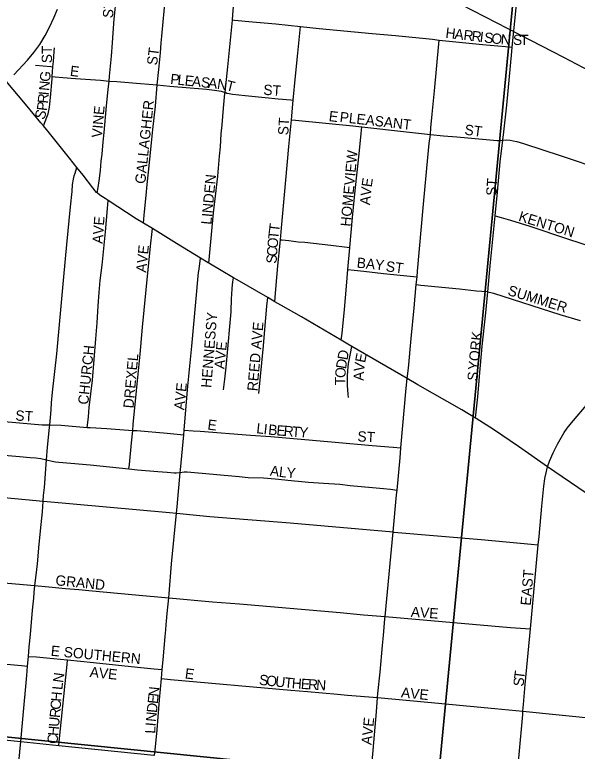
# Model space of a CAD drawing. Extents: x 1410790 to 1770854, y 566777 to 831614.
# Drawn here: x 1601630 to 1604365, y 698124 to 701706 of the extents above; entities that cross this region are included whole.
import ezdxf

# ---------------------------------------------------------------- set-up
doc = ezdxf.new("R2010")
doc.units = 0
for name, color, linetype in [('GM_X_City_Street', 7, 'Continuous'), ('GM_X_City_Street_Text', 7, 'Continuous'), ('GM_X_Rail_Line', 7, 'Continuous'), ('GM_X_Section', 7, 'Continuous'), ('GM_X_State_Route', 7, 'Continuous')]:
    doc.layers.add(name, color=color, linetype=linetype)

msp = doc.modelspace()

# ---------------------------------------------------------------- linework, layer by layer
at = {"layer": 'GM_X_City_Street'}
for points in [[(1604048.5, 701547.2), (1604065.5, 701722.3), (1604075.1, 701836.5), (1604088.3, 701971.2)], [(1602688, 701680.2), (1602692.4, 701727.3), (1602710.2, 701903.5), (1602714.7, 701944.3)], [(1602088.1, 701383), (1602090.7, 701407.5), (1602099.3, 701504.6), (1602104.7, 701569.6), (1602108.3, 701618.4), (1602112.9, 701683.4), (1602124.8, 701796.4), (1602129.6, 701836.3)], [(1602322.6, 701364.1), (1602329.4, 701439.4), (1602338.2, 701520.2), (1602342.1, 701568.6), (1602345.5, 701600.7), (1602363.2, 701793.7), (1602365.2, 701819.3)], [(1602652.5, 701328.7), (1602665.7, 701452.7), (1602673.2, 701532.6), (1602687.8, 701678.5), (1602688, 701680.2)], [(1602688, 701680.2), (1602697.5, 701679.3), (1602785.2, 701671.5), (1602898.9, 701660.7), (1603019.5, 701648.6)], [(1602983.7, 701290.8), (1602994.8, 701406.2), (1603005.5, 701519.6), (1603015.7, 701616.7), (1603019.5, 701648.6)], [(1603019.5, 701648.6), (1603109.7, 701639.5), (1603368.1, 701614.2), (1603481.4, 701604.2), (1603660.3, 701586.2), (1603693.2, 701582.4)], [(1603650.3, 701124), (1603653, 701155.3), (1603659.7, 701222.4), (1603664.4, 701271.4), (1603671.2, 701334.9), (1603691.5, 701563.6), (1603693.2, 701582.4)], [(1603693.2, 701582.4), (1603725.1, 701578.8), (1603822.5, 701569.1), (1603904.1, 701561.3), (1604016.5, 701550.6), (1604048.5, 701547.2)], [(1601815.3, 701452.5), (1601817.4, 701478.8), (1601821.2, 701526.7), (1601822.2, 701544.8)], [(1604002.7, 701095.2), (1604007.7, 701136.1), (1604021.6, 701266.4), (1604046.6, 701527), (1604048.5, 701547.2)], [(1601730.2, 701459.9), (1601804.7, 701453.5), (1601815.3, 701452.5)], [(1601812.2, 701404.9), (1601815.3, 701452.5)], [(1601768.9, 701165), (1601756.2, 701180.2), (1601682.5, 701270.7), (1601588.3, 701382)], [(1601768.9, 701165), (1601786, 701208), (1601792.2, 701223.5), (1601795.9, 701239.5), (1601798.5, 701255.5), (1601803.5, 701303.6), (1601811.1, 701393.8), (1601812.2, 701404.9)], [(1601812.2, 701404.9), (1601825.4, 701404), (1601862.9, 701401.2), (1601925.6, 701396.3), (1602045.8, 701387.3), (1602088.1, 701383)], [(1602030.5, 700839.5), (1602035.5, 700864.9), (1602040.2, 700897.7), (1602046.4, 700948.2), (1602050.6, 700994.1), (1602054.2, 701028.4), (1602058.8, 701087.1), (1602063.7, 701133.2), (1602075.3, 701262), (1602083.6, 701342.8), (1602088.1, 701383)], [(1602088.1, 701383), (1602125.4, 701380.4), (1602241, 701371.3), (1602322.6, 701364.1)], [(1602255.5, 700692), (1602259.4, 700730.6), (1602261.1, 700747.5), (1602266.4, 700811), (1602274.9, 700896.1), (1602279.7, 700940.7), (1602285.7, 701003.3), (1602294.1, 701083.5), (1602301.1, 701148), (1602313.2, 701261.2), (1602322.6, 701364.1)], [(1602322.6, 701364.1), (1602383.1, 701358.9), (1602561.5, 701343.8), (1602600.1, 701339.2), (1602611.5, 701337.8), (1602624, 701335.6), (1602633.4, 701334), (1602642.7, 701331.5), (1602652.5, 701328.7)], [(1602572.7, 700497.2), (1602576, 700531.1), (1602596.7, 700742.3), (1602605.2, 700823.1), (1602616.5, 700920.4), (1602625.8, 701017.3), (1602629.7, 701064.1), (1602633.6, 701125.9), (1602638.3, 701170.6), (1602645.1, 701250.9), (1602651.9, 701322.7), (1602652.5, 701328.7)], [(1602652.5, 701328.7), (1602661.5, 701325.1), (1602671.9, 701322), (1602688.2, 701319.6), (1602718.9, 701316.1), (1602750.1, 701312.8), (1602846.5, 701304), (1602910.8, 701297.4), (1602972.6, 701291.8), (1602983.7, 701290.8)], [(1602974.5, 701194.5), (1602983.7, 701290.8)], [(1601895.3, 701008.3), (1601798.5, 701130.1), (1601768.9, 701165)], [(1602921.6, 700611.2), (1602926.7, 700668.6), (1602947.9, 700901.9), (1602962.1, 701065.3), (1602974.5, 701194.5)], [(1602974.5, 701194.5), (1602994.7, 701192.6), (1603142.6, 701178.5), (1603272.7, 701164.9), (1603316.6, 701160.1)], [(1603259.6, 700574.3), (1603272, 700719.7), (1603284.7, 700850.6), (1603304.2, 701029.9), (1603313.6, 701127.9), (1603316.6, 701160.1)], [(1603316.6, 701160.1), (1603534.3, 701136.4), (1603650.3, 701124)], [(1603585.6, 700430.4), (1603588.4, 700458.9), (1603617.5, 700785), (1603638.4, 701012), (1603644.1, 701078.7), (1603650.3, 701124)], [(1603650.3, 701124), (1603715, 701117.6), (1603778.6, 701111.8), (1603974.7, 701094.3), (1603991.6, 701094.3), (1604002.7, 701095.2)], [(1603966, 700727.8), (1603976.6, 700843.3), (1603989.8, 700989.9), (1604002.7, 701095.2)], [(1604002.7, 701095.2), (1604021.8, 701096.8), (1604037.9, 701095.7), (1604052.5, 701093.1), (1604070.2, 701089), (1604102.5, 701079.6), (1604286.9, 701020.2), (1604488.9, 700951.5), (1604607.3, 700914.2)], [(1601931.6, 700962.7), (1601895.3, 701008.3)], [(1601800.1, 699710.6), (1601803, 699746.2), (1601806.3, 699784.3), (1601808.8, 699818.1), (1601813.5, 699869.6), (1601833.8, 700055.9), (1601867.9, 700431.8), (1601883, 700588), (1601900.9, 700771.3), (1601908, 700845.3), (1601910.8, 700879.9), (1601914.5, 700906.1), (1601918.7, 700922.8), (1601923, 700936), (1601931.6, 700962.7)], [(1602030.5, 700839.5), (1602027.6, 700841.8), (1602020.6, 700849.3), (1602008.9, 700863.5), (1601961.6, 700925.2), (1601931.6, 700962.7)], [(1602083.5, 700802.3), (1602069.6, 700811.4), (1602043, 700828.9), (1602030.5, 700839.5)], [(1601981.8, 699698.9), (1601984.6, 699722.7), (1601987.7, 699749.6), (1601991.6, 699796.2), (1602008.3, 699929), (1602024.5, 700129.3), (1602031.1, 700207.5), (1602035.1, 700289.5), (1602040.7, 700355), (1602044.8, 700413.9), (1602054.2, 700488.1), (1602070.6, 700649.3), (1602080.3, 700764), (1602083.5, 700802.3)], [(1602255.5, 700692), (1602220.3, 700713.4), (1602083.5, 700802.3)], [(1603929.1, 700358.5), (1603941.2, 700484.7), (1603966, 700727.8)], [(1603966, 700727.8), (1603994.2, 700719.7), (1604040.7, 700706.5), (1604133.7, 700677.5), (1604322, 700614.7), (1604488.2, 700561.3)], [(1602203.4, 699684.4), (1602206.2, 699712.8), (1602222.3, 699876.6), (1602239.1, 700055.7), (1602251.1, 700186.1), (1602277.5, 700451.3), (1602291.3, 700594.1), (1602295.7, 700636.2), (1602298.8, 700665.6)], [(1602298.8, 700665.6), (1602255.5, 700692)], [(1602532.8, 700521.8), (1602416.6, 700593.7), (1602298.8, 700665.6)], [(1602894.4, 700310.1), (1602896, 700330), (1602899.1, 700370.7), (1602909.3, 700484.8), (1602920.1, 700594.1), (1602921.6, 700611.2)], [(1602921.6, 700611.2), (1602929.4, 700610.4), (1602962.3, 700607), (1603007.8, 700602.1), (1603039.6, 700598.9), (1603166, 700585.1), (1603246.6, 700575.8), (1603259.6, 700574.3)], [(1603249.7, 700466.7), (1603259.5, 700572.7), (1603259.6, 700574.3)], [(1602453.8, 699685.8), (1602453.9, 699687.2), (1602471.9, 699899), (1602491.2, 700094.1), (1602510.8, 700307.5), (1602523.8, 700452.4), (1602525.9, 700468.7), (1602532.8, 700521.8)], [(1602572.7, 700497.2), (1602570.4, 700498.5), (1602532.8, 700521.8)], [(1602693.2, 700426.8), (1602572.7, 700497.2)], [(1603217.4, 700122.5), (1603220.9, 700157.7), (1603232.3, 700271.9), (1603242.3, 700386), (1603249.7, 700466.7)], [(1603249.7, 700466.7), (1603280, 700463.7), (1603326.5, 700458.4), (1603422.8, 700447.8), (1603569, 700432.2), (1603585.6, 700430.4)], [(1602645.4, 699882.3), (1602650.4, 699933), (1602657.7, 699991), (1602661, 700027.7), (1602682.2, 700261.4), (1602684.3, 700326.7), (1602684.8, 700342.8), (1602686.3, 700375.8), (1602690.6, 700407.3), (1602693.2, 700426.8)], [(1602859.5, 700330.3), (1602710.4, 700416.8), (1602693.2, 700426.8)], [(1603582.1, 700393.1), (1603585.6, 700430.4)], [(1603538.4, 699936.1), (1603543.6, 699987), (1603557.6, 700131.8), (1603571.2, 700280.8), (1603582.1, 700393.1)], [(1603582.1, 700393.1), (1603604.5, 700390.9), (1603791.9, 700372.1), (1603874.3, 700363.8), (1603926.6, 700359.1), (1603929.1, 700358.5)], [(1603870.1, 699743.8), (1603871.9, 699760.1), (1603880.6, 699847.8), (1603889.2, 699946.7), (1603903.1, 700094.7), (1603919.4, 700256.6), (1603929.1, 700358.5)], [(1603929.1, 700358.5), (1603944.8, 700355.5), (1603957.3, 700352.3), (1604280.5, 700248.2), (1604378, 700219.5)], [(1602816, 699863.9), (1602838.5, 700095.9), (1602845.9, 700175.7), (1602855.8, 700288.2), (1602859.5, 700330.3)], [(1602894.4, 700310.1), (1602859.5, 700330.3)], [(1603217.4, 700122.5), (1603023.8, 700237), (1602923.6, 700293.1), (1602894.4, 700310.1)], [(1603268.3, 700092.7), (1603249.6, 700103.5), (1603217.4, 700122.5)], [(1603252.8, 699844.1), (1603250.3, 699860.5), (1603247.1, 699902.8), (1603247.6, 699947.8), (1603249.1, 699975.9), (1603250.2, 699992.4), (1603252.5, 700008.9), (1603261.7, 700057.9), (1603268.3, 700092.7)], [(1603538.4, 699936.1), (1603268.3, 700092.7)], [(1603507.2, 699599.9), (1603532.7, 699890), (1603538.4, 699936.1)], [(1603870.1, 699743.8), (1603803.8, 699784.6), (1603589.9, 699906.1), (1603538.4, 699936.1)], [(1604344.7, 699730.6), (1604346.2, 699732.5), (1604409.9, 699807), (1604430, 699830.5)], [(1601189.4, 699763.8), (1601229.6, 699759.9), (1601343.9, 699750.2), (1601522.9, 699733.2), (1601762.3, 699711.6), (1601796.8, 699710.7), (1601800.1, 699710.6)], [(1604220.2, 699507.1), (1604079.3, 699605.8), (1603956.8, 699688.3), (1603873.7, 699741.6), (1603870.1, 699743.8)], [(1604220.2, 699507.1), (1604230.2, 699534.7), (1604246.8, 699574.6), (1604268.9, 699617.1), (1604287.4, 699651.3), (1604301, 699674.1), (1604315.6, 699694.4), (1604344.7, 699730.6)], [(1601783.9, 699541.6), (1601789.6, 699602), (1601798.9, 699698.9), (1601800.1, 699710.6)], [(1601800.1, 699710.6), (1601855.8, 699709), (1601981.8, 699698.9)], [(1601981.8, 699698.9), (1601995.7, 699697.8), (1602076.9, 699692.7), (1602203.4, 699684.4)], [(1602185.1, 699496.7), (1602187.3, 699518.1), (1602197.3, 699623.8), (1602203.4, 699684.4)], [(1602203.4, 699684.4), (1602223.8, 699683), (1602370.6, 699670.4), (1602451.6, 699663.3)], [(1602433.6, 699480.2), (1602435, 699492), (1602451.6, 699663.3)], [(1602451.6, 699663.3), (1602453.8, 699685.8)], [(1602453.8, 699685.8), (1602497.9, 699682.5), (1602530.5, 699680), (1602776.4, 699660.6), (1602875, 699653.9), (1603187.4, 699626.6), (1603368.2, 699611), (1603469.8, 699602.9), (1603507.2, 699599.9)], [(1601171.4, 699602.8), (1601214.2, 699599.3), (1601284, 699593.4), (1601443.3, 699577.4), (1601541.4, 699567.2), (1601652.4, 699557), (1601704.5, 699551.9), (1601731.9, 699550.3), (1601756, 699547.6), (1601783.9, 699541.6)], [(1603488.5, 699394), (1603502.8, 699550.4), (1603507.2, 699599.9)], [(1601767.6, 699340.2), (1601769.6, 699367.2), (1601773.5, 699406.1), (1601783.9, 699541.6)], [(1601783.9, 699541.6), (1601810.8, 699534.4), (1601828.3, 699531.8), (1601843.2, 699530.1), (1601903, 699524.2), (1601996.9, 699516.1), (1602185.1, 699496.7)], [(1602185.1, 699496.7), (1602226.6, 699492.3), (1602326, 699484.6), (1602371.4, 699480.4), (1602404.3, 699478), (1602414.2, 699478.2), (1602433.6, 699480.2)], [(1602416.3, 699281.5), (1602419.3, 699312.8), (1602433.6, 699480.2)], [(1602433.6, 699480.2), (1602453.2, 699482.4), (1602461.1, 699482.9), (1602468.3, 699482.6), (1602720.6, 699459.6), (1602764.6, 699455.1), (1602839.1, 699453.2), (1602895.2, 699448.1), (1602973.6, 699440.4), (1603058.2, 699432.2), (1603130.8, 699428.3), (1603210.5, 699422), (1603260.8, 699416.2), (1603421.8, 699401.8), (1603456.4, 699397.7), (1603488.5, 699394)], [(1604207.8, 699450.1), (1604213.6, 699477.2), (1604220.2, 699507.1)], [(1604651.1, 699206), (1604549.5, 699276.8), (1604402.9, 699381.8), (1604220.2, 699507.1)], [(1604175.2, 699128.4), (1604179.2, 699168.5), (1604192.7, 699315.2), (1604202.6, 699412.5), (1604207.5, 699449), (1604207.8, 699450.1)], [(1601148.7, 699397.5), (1601542.5, 699361.6), (1601767.6, 699340.2)], [(1603469.4, 699191), (1603486.4, 699370.5), (1603488.5, 699394)], [(1601727.9, 698929.5), (1601734, 698980.9), (1601739.7, 699035.2), (1601748.4, 699131.7), (1601758, 699227.3), (1601764, 699288.6), (1601767.6, 699340.2)], [(1601767.6, 699340.2), (1601769.8, 699340.2), (1602382.8, 699284.7), (1602416.3, 699281.5)], [(1602378.1, 698870.5), (1602380.1, 698889.5), (1602391.9, 699036.1), (1602416.3, 699281.5)], [(1602416.3, 699281.5), (1602577.9, 699266.1), (1602969, 699234.4), (1603469.4, 699191)], [(1603430.5, 698778.6), (1603469.4, 699191)], [(1603469.4, 699191), (1603473.6, 699189.2), (1603897.3, 699153.4), (1604141.3, 699131.4), (1604175.2, 699128.4)], [(1604136.6, 698719.1), (1604164.6, 699022), (1604175.2, 699128.4)], [(1601105.8, 699003.5), (1601119.7, 698997.1), (1601150.3, 698985.2), (1601201.3, 698976.9), (1601445.4, 698954.8), (1601727.9, 698929.5)], [(1601696.1, 698585.5), (1601700.3, 698631.9), (1601706.9, 698691.8), (1601716.2, 698810.6), (1601721.8, 698867.6), (1601723.7, 698896.6), (1601727.9, 698929.5)], [(1601727.9, 698929.5), (1601811.1, 698922), (1601875.9, 698916.1), (1601940.8, 698910.6), (1601989.3, 698906.3), (1602216.4, 698884.6), (1602378.1, 698870.5)], [(1602346.6, 698521.7), (1602350.9, 698568), (1602361.1, 698681.3), (1602364, 698714.7), (1602366.2, 698740.9), (1602367.6, 698757), (1602370.7, 698793.3), (1602378.1, 698870.5)], [(1602378.1, 698870.5), (1602591.6, 698850.7), (1602722.2, 698840.2), (1603211.6, 698798.4), (1603325.5, 698788), (1603430.5, 698778.6)], [(1603393.6, 698384.7), (1603395.8, 698404), (1603406.7, 698508.1), (1603418.4, 698637.8), (1603421.2, 698670.4), (1603422.6, 698686.5), (1603429.6, 698767.5), (1603430.5, 698778.6)], [(1603430.5, 698778.6), (1604039.7, 698725.6), (1604136.6, 698719.1)], [(1604100.6, 698318.5), (1604103.2, 698350.6), (1604111.1, 698447.8), (1604136.6, 698719.1)], [(1601061.9, 698599), (1601113, 698592.4), (1601129.1, 698590.4), (1601371.2, 698567.6), (1601516.4, 698554.3), (1601661.8, 698541.1), (1601691.8, 698538.4)], [(1601691.8, 698538.4), (1601696.1, 698585.5)], [(1601696.1, 698585.5), (1601734.8, 698582.3), (1601783.9, 698578.2), (1601886.2, 698568.2)], [(1601843.6, 698152.1), (1601845.5, 698169.7), (1601874.3, 698452.8), (1601883.8, 698545.1), (1601886.2, 698568.2)], [(1601886.2, 698568.2), (1602013.3, 698555.7), (1602225.7, 698533.4), (1602307.6, 698525.5), (1602346.6, 698521.7)], [(1601658.5, 698171), (1601668.6, 698279.6), (1601687.6, 698492.2), (1601691.8, 698538.4)], [(1602342.6, 698477.6), (1602346.6, 698521.7)], [(1602309.9, 698105), (1602312.2, 698129.9), (1602321.5, 698227.3), (1602333.2, 698374.1), (1602342.6, 698477.6)], [(1602342.6, 698477.6), (1602387.4, 698473.6), (1602972.7, 698421.1), (1603053.6, 698414.8), (1603199.4, 698402), (1603247.7, 698397.4), (1603393.6, 698384.7)], [(1603360.8, 697999.6), (1603367.6, 698073.2), (1603378.5, 698203.8), (1603388.3, 698316.2), (1603393.6, 698384.7)], [(1603393.6, 698384.7), (1603637.6, 698362.2), (1603963.4, 698331.9), (1604100.6, 698318.5)], [(1604064.4, 697930.5), (1604071.3, 697993.4), (1604082.4, 698107.7), (1604099.4, 698302.8), (1604100.6, 698318.5)], [(1604100.6, 698318.5), (1604469.4, 698282.2), (1604493.9, 698279.8)], [(1601022.6, 698231.4), (1601090.3, 698225.1), (1601204.4, 698214.4), (1601350.8, 698202.2), (1601480.9, 698188.9), (1601658.5, 698171)], [(1601623.8, 697796.1), (1601624.4, 697802.6), (1601636, 697929.1), (1601638.8, 697959.2), (1601646, 698036.2), (1601658.5, 698171)], [(1601658.5, 698171), (1601843.6, 698152.1)], [(1601843.6, 698152.1), (1602306.4, 698105.3), (1602309.9, 698105)]]:
    msp.add_lwpolyline(points, dxfattribs=at)
at = {"layer": 'GM_X_Rail_Line'}
msp.add_lwpolyline([(1603572.9, 701874), (1604083.3, 701609.1), (1604297, 701498.8), (1604421.4, 701434.4)], dxfattribs=at)
at = {"layer": 'GM_X_Section'}
for points in [[(1598860.7, 703731.2), (1604192.4, 703233.9), (1603688.3, 697982.3), (1598351.3, 698519.7)], [(1604192.4, 703233.9), (1609553.2, 702682.3), (1609051.7, 697468.6), (1603688.3, 697982.3)], [(1598351.3, 698519.7), (1603688.3, 697982.3), (1603189.9, 692572.7), (1597838.4, 693072.3)]]:
    msp.add_lwpolyline(points, close=True, dxfattribs=at)
at = {"layer": 'GM_X_State_Route'}
msp.add_lwpolyline([(1601625.3, 701413.2), (1601691.5, 701484.2), (1601722.5, 701522.1), (1601751.4, 701560.5), (1601777.9, 701604), (1601798.9, 701644.9), (1601819.3, 701689.9), (1601837.3, 701733.3)], dxfattribs=at)

# ---------------------------------------------------------------- texts
at = {"layer": 'GM_X_City_Street_Text'}
for s, rotation, p in [('ST', 82.8792, (1602105.6, 701686.7)), ('H', 353.2193, (1603722, 701593.7)), ('A', 353.2203, (1603765.7, 701588.5)), ('R', 353.225, (1603809.4, 701583.3)), ('R', 353.2334, (1603848.8, 701578.6)), ('I', 353.211, (1603888.1, 701574)), ('S', 353.2305, (1603909.9, 701571.4)), ('O', 353.2193, (1603944.9, 701567.2)), ('N', 356.0461, (1603991.3, 701561.8)), ('S', 359.9044, (1604052.1, 701558.6)), ('T', 359.9956, (1604087.4, 701558.5)), ('ST', 90, (1601810.7, 701469.9)), ('ST', 82.8792, (1602321.2, 701457.9)), ('E', 352.8683, (1601896.1, 701408.9)), ('G', 84.5493, (1601800.4, 701377.8)), ('P', 354.0339, (1602384.2, 701369.3)), ('L', 354.0258, (1602419.2, 701365.6)), ('N', 84.5711, (1601796.3, 701334.1)), ('E', 354.0339, (1602454.2, 701362)), ('A', 354.0337, (1602489.2, 701358.3)), ('S', 354.0404, (1602533, 701353.8)), ('A', 354.0337, (1602568, 701350.1)), ('N', 351.6875, (1602611.2, 701345.6)), ('T', 346.2885, (1602653.6, 701339.5)), ('ST', 356.4186, (1602837.1, 701316.5)), ('R', 84.4641, (1601790.3, 701272.6)), ('I', 84.5776, (1601794.2, 701312.2)), ('P', 82.769, (1601785.7, 701236.1)), ('GALLAGHER', 84.0258, (1602264, 700881.4)), ('S', 71.1374, (1601771.9, 701192)), ('VINE', 84.8085, (1602052.8, 701105.6)), ('E', 352.8783, (1603154.5, 701188.9)), ('ST', 86.4122, (1602959.1, 701118.5)), ('PLEASANT', 353.5737, (1603207.6, 701184.4)), ('ST', 352.8716, (1603814.5, 701122.9)), ('HOMEVIEW', 84.8056, (1603262.7, 700674)), ('LINDEN', 84.5065, (1602585.2, 700683.2)), ('E', 82.0785, (1603365.1, 700865.2)), ('ST', 86.4258, (1603971.1, 700823.7)), ('V', 83.9784, (1603360.5, 700821.8)), ('A', 85.8435, (1603357.4, 700778.4)), ('KENTON', 342.824, (1604075.7, 700704.5)), ('AVE', 86.0569, (1602057.1, 700590.6)), ('T', 83.3189, (1602914.8, 700646.7)), ('T', 83.8408, (1602911, 700611.9)), ('O', 85.4052, (1602907.5, 700568.4)), ('AVE', 84.0973, (1602268.4, 700450.1)), ('C', 85.7411, (1602904.6, 700528.9)), ('S', 85.7343, (1602902, 700493.8)), ('BAY', 354.0932, (1603290.7, 700476.1)), ('ST', 352.8783, (1603431.7, 700458.5)), ('SUMMER', 342.7585, (1604022.9, 700343.8)), ('HENNESSY', 85.4243, (1602585.1, 699889.9)), ('REED AVE', 84.9602, (1602809.6, 699873.6)), ('YORK', 84.1474, (1603883.2, 699974.9)), ('CHURCH', 84.1914, (1601986.8, 699807.8)), ('AVE', 84.4782, (1602648.9, 699981.3)), ('DREXEL', 84.8045, (1602206.8, 699790)), ('D', 79.6052, (1603247, 700023.6)), ('E', 78.8374, (1603332.8, 700010.6)), ('D', 80.5377, (1603239.8, 699980.5)), ('V', 82.5483, (1603327.3, 699967.8)), ('O', 85.6901, (1603236.6, 699937.8)), ('A', 89.1694, (1603326.7, 699925.4)), ('S', 82.8783, (1603878.8, 699922.3)), ('AVE', 84.0969, (1602453.2, 699781.3)), ('T', 89.4536, (1603236.3, 699903.4)), ('ST', 356.4254, (1601631.5, 699732.5)), ('E', 352.8783, (1602564.9, 699688.5)), ('L', 353.3325, (1602802.4, 699670.9)), ('I', 353.3412, (1602837.4, 699666.8)), ('B', 354.5822, (1602860.4, 699664.1)), ('E', 355.5492, (1602900.7, 699660.3)), ('R', 355.6088, (1602935.9, 699657.6)), ('T', 355.5971, (1602975.4, 699654.5)), ('Y', 355.6049, (1603010.5, 699651.8)), ('ST', 356.4254, (1603294.7, 699631.3)), ('A', 353.165, (1602868.5, 699464.1)), ('L', 353.1519, (1602912.2, 699458.8)), ('Y', 355.759, (1602949.6, 699454.4)), ('GRAND', 354.1729, (1601825.8, 698931.7)), ('EAST', 85.0976, (1604138.3, 698830.7)), ('AVE', 356.0569, (1603554.4, 698777.7)), ('E SOUTHERN', 354.686, (1601803.4, 698588.5)), ('AVE', 354.0932, (1601992.6, 698485.4)), ('E', 352.8783, (1602454.9, 698478.5)), ('T', 82.5751, (1604106.4, 698471.7)), ('N', 81.7972, (1601864.3, 698454.9)), ('S', 353.6885, (1602815.6, 698447.7)), ('O', 353.6779, (1602850.5, 698443.9)), ('U', 353.6831, (1602894.3, 698439)), ('T', 354.1731, (1602938.5, 698434.1)), ('H', 355.9732, (1602975.2, 698430.4)), ('E', 356.4375, (1603019.5, 698427.3)), ('S', 84.4457, (1604103.1, 698437.1)), ('L', 84.061, (1601860.7, 698420.4)), ('R', 356.4161, (1603054.6, 698425.1)), ('N', 356.4294, (1603094.2, 698422.6)), ('H', 84.857, (1601855.6, 698363.6)), ('N', 84.1752, (1602328.7, 698387.8)), ('AVE', 354.0932, (1603506.3, 698386.1)), ('C', 84.8639, (1601852.1, 698324.1)), ('E', 84.1711, (1602325.1, 698352.8)), ('D', 84.1763, (1602320.6, 698309)), ('R', 84.8693, (1601848.5, 698284.7)), ('N', 84.2415, (1602316.2, 698265.3)), ('U', 84.8739, (1601844.6, 698240.9)), ('AVE', 84.1022, (1603363.9, 698152.9)), ('H', 84.857, (1601840.7, 698197)), ('L', 86.9111, (1602312.3, 698208.8)), ('I', 84.6156, (1602314.2, 698243.5)), ('C', 84.8693, (1601837.1, 698157.6))]:
    msp.add_text(s, height=50, rotation=rotation, dxfattribs=at).set_placement(p)

doc.saveas('drawing.dxf')
